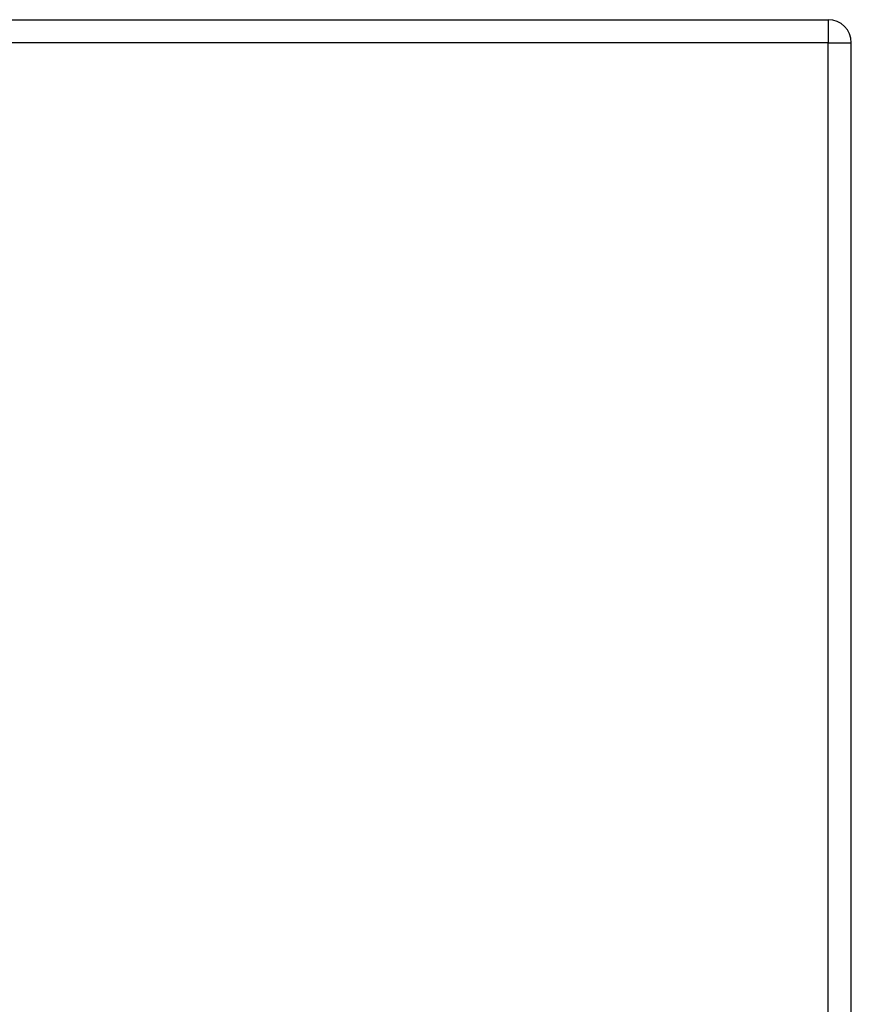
# Model space of a CAD drawing. Header units: inches. Extents: x 17 to 570, y 51 to 268.
# Tile 269 of 376: x 300.23 to 303.79, y 175.06 to 179.28. Entities that reach past the tile are written whole.
import ezdxf

# ---------------------------------------------------------------- set-up
doc = ezdxf.new("R2010")
doc.units = ezdxf.units.IN
doc.header["$MEASUREMENT"] = 0
doc.layers.add('Visible Edges(ANSI)', color=7, linetype='Continuous', lineweight=25)
doc.layers.add('Visible Tangent Edges(ANSI)', color=7, linetype='Continuous', lineweight=25)

msp = doc.modelspace()

# ---------------------------------------------------------------- linework, layer by layer
at = {"layer": 'Visible Edges(ANSI)'}
for p, q in [((244.0905, 179.2831), (303.6955, 179.2831)), ((303.7945, 147.4641), (303.7945, 179.1841))]:
    msp.add_line(p, q, dxfattribs=at)
msp.add_arc((303.6955, 179.1841), 0.099, 0, 90, dxfattribs=at)
at = {"layer": 'Visible Tangent Edges(ANSI)'}
for p, q in [((303.6955, 179.2831), (303.6955, 179.1841)), ((303.6955, 179.1841), (244.0905, 179.1841)), ((303.6955, 179.1841), (303.7945, 179.1841)), ((303.6955, 147.4641), (303.6955, 179.1841))]:
    msp.add_line(p, q, dxfattribs=at)

doc.saveas('drawing.dxf')
